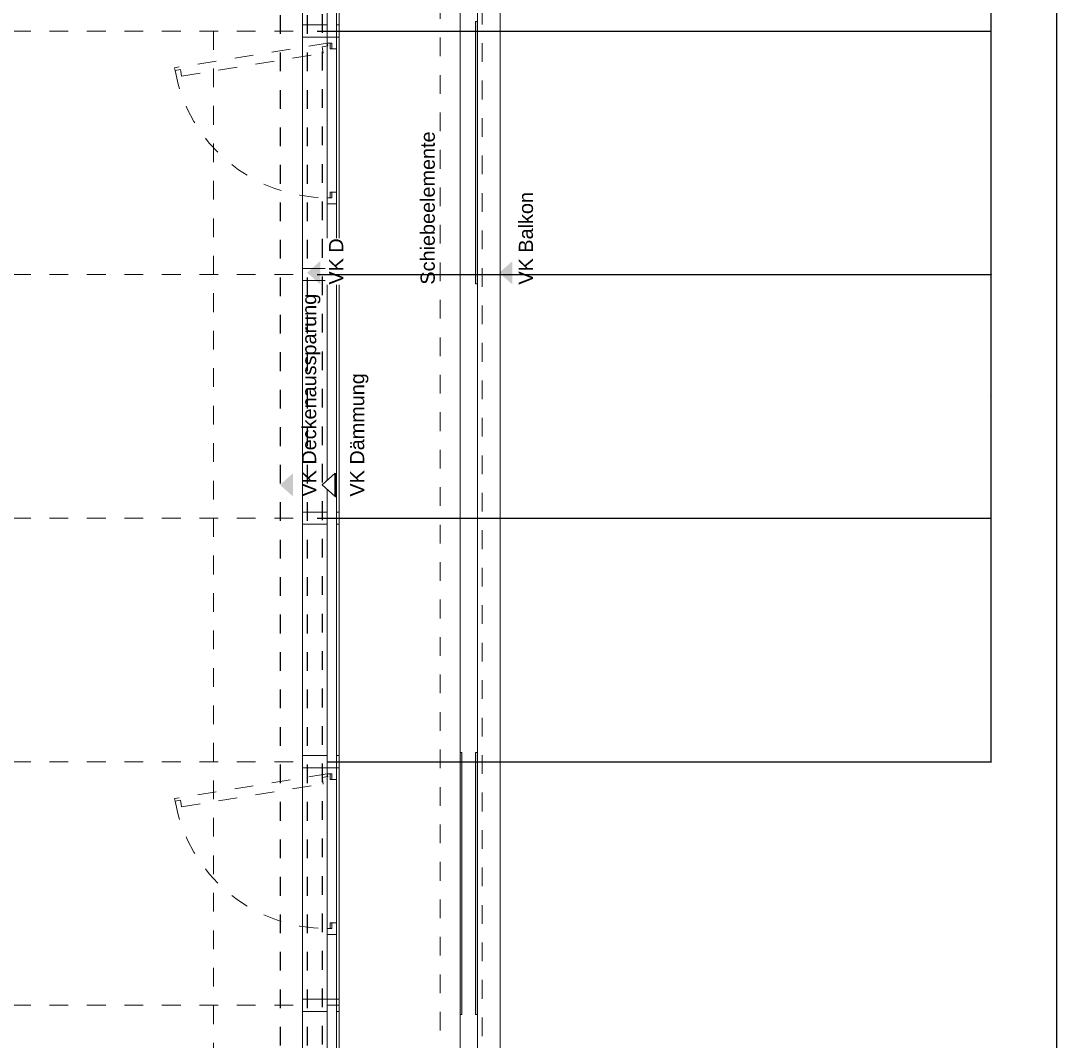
# Model space of a CAD drawing. Header units: metres. Extents: x -13 to 93, y -119 to 25.
# Tile 407 of 656: x 40.02 to 45.63, y -35.19 to -29.75. Entities that reach past the tile are written whole.
import ezdxf

# ---------------------------------------------------------------- set-up
doc = ezdxf.new("R2010")
doc.units = ezdxf.units.M
doc.header["$LTSCALE"] = 0.00508
doc.header["$PDMODE"] = 1
doc.header["$PDSIZE"] = -2
for name, pattern in [('STYLE_05', [0.19684, 0.069505, -0.127335]), ('STYLE_06', [1.0537, 0.590515, -0.19684, 0.069505, -0.19684]), ('STYLE_11', [0.393677, 0.196838, -0.196838]), ('STYLE_14', [0.250778, 0.07164, -0.179138])]:
    doc.linetypes.add(name, pattern=pattern)
doc.layers.get('0').update_dxf_attribs({"lineweight": 18})
for name, color, linetype, lineweight in [('3-3-0 AW Fassade', 7, 'Continuous', 18), ('3-3-8 Sonnenschutz', 7, 'Continuous', 18), ('3-5-1-2 DeckenSprung VED', 7, 'STYLE_11', 25), ('3-5-9 DeckenSonstig VED', 7, 'STYLE_11', 25), ('Ans-Kante', 7, 'Continuous', 18), ('Bemaßung', 7, 'Continuous', 18), ('Bemaßung-Höhenkoten', 7, 'Continuous', 18), ('Plan-Achse', 1, 'STYLE_06', 18), ('Plan-Achsen-Fassade', 1, 'STYLE_06', 18), ('Plan-Text', 7, 'Continuous', 13), ('Plan-Text-Hinweis', 7, 'Continuous', 13)]:
    doc.layers.add(name, color=color, linetype=linetype, lineweight=lineweight)
doc.layers.get('0').freeze()
doc.styles.add('Arial', font='ARIAL.TTF')
doc.dimstyles.new('MTZ_200', dxfattribs={"dimtxt": 0.075762, "dimasz": 0.000706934, "dimexe": 0.001, "dimexo": 0.003, "dimgap": 0.0001, "dimtad": 1, "dimdec": 4, "dimzin": 11, "dimtxsty": 'Arial', "dimblk": 'VW_SLASH', "dimcen": 0, "dimdle": 0.001, "dimazin": 0, "dimtfac": 1, "dimtdec": 4, "dimtix": 1, "dimtmove": 0, "dimatfit": 0, "dimldrblk": 'VW_FILLEDARROW', "dimfxl": 0, "dimfrac": 2, "dimtolj": 1, "dimtzin": 11, "dimarcsym": 0})

# ---------------------------------------------------------------- blocks, each defined once
blk = doc.blocks.new('S_Profil_Fassade_Büro')
at = {"layer": '3-3-0 AW Fassade', "color": 7}
blk.add_line((-0.132, 0), (-0.195, 0), dxfattribs=at)
for points in [[(-0.195, 0.0325), (-0.182, 0.0325), (-0.182, -0.0325), (-0.195, -0.0325)], [(-0.132, 0.0325), (0, 0.0325), (0, -0.0325), (-0.132, -0.0325)]]:
    blk.add_lwpolyline(points, close=True, dxfattribs=at)
blk = doc.blocks.new('S_Fenster_GR_Feld')
at = {"layer": '3-3-0 AW Fassade', "color": 7}
blk.add_lwpolyline([(-0.05, 1.2675), (0, 1.2675), (0, 0.9225), (-0.05, 0.9225)], close=True, dxfattribs=at)
at = {"color": 7}
blk.add_wipeout([(-0.05, 0.095), (-0.025, 0.095), (-0.015, 0.095), (-0.015, 0.065), (0, 0.065), (0, 0.89), (-0.015, 0.89), (-0.015, 0.86), (-0.025, 0.86), (-0.05, 0.86)], dxfattribs=at).dxf.layer = '3-3-0 AW Fassade'
at = {"layer": '3-3-0 AW Fassade', "color": 7}
blk.add_lwpolyline([(-0.05, 0.095), (-0.025, 0.095), (-0.015, 0.095), (-0.015, 0.065), (0, 0.065), (0, 0.89), (-0.015, 0.89), (-0.015, 0.86), (-0.025, 0.86), (-0.05, 0.86)], close=True, dxfattribs=at)
at = {"color": 7}
for points in [[(-0.025, 0.86), (-0.05, 0.86), (-0.05, 0.9225), (0, 0.9225), (0, 0.89), (-0.025, 0.89)], [(-0.025, 0.095), (-0.05, 0.095), (-0.05, 0.0325), (0, 0.0325), (0, 0.065), (-0.025, 0.065)]]:
    blk.add_wipeout(points, dxfattribs=at).dxf.layer = '3-3-0 AW Fassade'
at = {"layer": '3-3-0 AW Fassade', "color": 7}
for points in [[(-0.025, 0.86), (-0.05, 0.86), (-0.05, 0.9225), (0, 0.9225), (0, 0.89), (-0.025, 0.89)], [(-0.025, 0.095), (-0.05, 0.095), (-0.05, 0.0325), (0, 0.0325), (0, 0.065), (-0.025, 0.065)]]:
    blk.add_lwpolyline(points, close=True, dxfattribs=at)
at = {"layer": '3-3-0 AW Fassade', "color": 7, "linetype": 'STYLE_05'}
blk.add_lwpolyline([(0.0217, 0.1191), (0.0256, 0.0944), (0.0272, 0.0846), (-0.0024, 0.0798), (0, 0.065), (0.8145, 0.1961), (0.8121, 0.2109), (0.7825, 0.2061), (0.7809, 0.216), (0.777, 0.2407)], close=True, dxfattribs=at)
at = {"layer": '3-3-0 AW Fassade', "color": 7, "linetype": 'STYLE_05', "lineweight": 18}
blk.add_arc((0, 0.065), 0.825, 10.1831, 90, dxfattribs=at)
blk = doc.blocks.new('*U453')
at = {"layer": 'Ans-Kante', "color": 8, "linetype": 'Continuous'}
for p, q in [((54.7796, -47.4036), (54.7796, -21.7336)), ((54.8726, -21.7336), (54.8726, -47.4036))]:
    blk.add_line(p, q, dxfattribs=at)
blk = doc.blocks.new('*U473')
at = {"layer": 'Ans-Kante', "color": 7, "linetype": 'Continuous'}
blk.add_line((54.9936, -21.6536), (54.9936, -47.4836), dxfattribs=at)
blk = doc.blocks.new('S_VK')
at = {"color": 7, "linetype": 'Continuous', "lineweight": 35}
blk.add_wipeout([(-0.0625, 0.07), (0, 0), (0.0625, 0.07)], dxfattribs=at).dxf.layer = 'Bemaßung-Höhenkoten'
at = {"layer": 'Bemaßung-Höhenkoten', "color": 7, "linetype": 'Continuous', "lineweight": 35}
blk.add_lwpolyline([(-0.0625, 0.07), (0, 0), (0.0625, 0.07)], close=True, dxfattribs=at)
blk = doc.blocks.new('S_VK Rohbau')
at = {"layer": 'Bemaßung-Höhenkoten', "color": 7, "linetype": 'Continuous', "lineweight": 35}
blk.add_solid([(-0.0625, 0.07), (0, 0), (0.0625, 0.07)], dxfattribs=at)
blk = doc.blocks.new('VW_SLASH')
at = {"color": 0, "linetype": 'ByBlock', "lineweight": -2}
blk.add_line((0, 0), (-1, 0), dxfattribs=at)
at = {"color": 0, "linetype": 'ByBlock', "lineweight": 20}
blk.add_line((0, 0), (0, 0), dxfattribs=at)
blk = doc.blocks.new('*D630')
at = {"layer": 'Bemaßung', "color": 0, "lineweight": -2}
for p, q in [((40.843, -28.915), (45.551, -28.915)), ((45.55, -54.0843), (45.55, -28.9157)), ((40.843, -54.085), (45.551, -54.085))]:
    blk.add_line(p, q, dxfattribs=at)
at = {"layer": 'Defpoints', "color": 0, "lineweight": 0}
for p in [(40.84, -28.915), (45.55, -28.915), (40.84, -54.085)]:
    blk.add_point(p, dxfattribs=at)
at = {"layer": 'Bemaßung', "color": 0, "lineweight": -2, "xscale": 0.00070693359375, "yscale": 0.00070693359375, "zscale": 0.00070693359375}
for p, rotation in [((45.55, -28.915), 90), ((45.55, -54.085), 270)]:
    blk.add_blockref('VW_SLASH', p, dxfattribs=dict(at, rotation=rotation))
at = {"layer": 'Bemaßung', "color": 0, "insert": (45.5436, -41.5), "char_height": 0.002273, "attachment_point": 5, "rotation": 90, "style": 'Arial'}
blk.add_mtext('\\A1;1258,5m', dxfattribs=at)
blk = doc.blocks.new('VW_FILLEDARROW')
at = {"color": 0, "lineweight": -2}
blk.add_solid([(0, 0), (0, 0), (0, 0)], dxfattribs=at)
blk = doc.blocks.new('*D639')
at = {"layer": 'Bemaßung', "color": 0, "lineweight": -2}
for p, q in [((41.658, -28.915), (45.901, -28.915)), ((45.9, -54.0843), (45.9, -28.9157)), ((41.658, -54.085), (45.901, -54.085))]:
    blk.add_line(p, q, dxfattribs=at)
at = {"layer": 'Defpoints', "color": 0, "lineweight": 0}
for p in [(41.655, -28.915), (45.9, -28.915), (41.655, -54.085)]:
    blk.add_point(p, dxfattribs=at)
at = {"layer": 'Bemaßung', "color": 0, "lineweight": -2, "xscale": 0.00070693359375, "yscale": 0.00070693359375, "zscale": 0.00070693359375}
for p, rotation in [((45.9, -28.915), 90), ((45.9, -54.085), 270)]:
    blk.add_blockref('VW_SLASH', p, dxfattribs=dict(at, rotation=rotation))
at = {"layer": 'Bemaßung', "color": 0, "insert": (45.8936, -41.5), "char_height": 0.002273, "attachment_point": 5, "rotation": 90, "style": 'Arial'}
blk.add_mtext('\\A1;1258,5m', dxfattribs=at)
blk = doc.blocks.new('*D684')
at = {"layer": 'Bemaßung', "color": 0, "lineweight": -2}
for p, q in [((43.303, 0.325), (46.601, 0.325)), ((46.6, 0.3243), (46.6, -112.0743)), ((42.993, -112.075), (46.601, -112.075))]:
    blk.add_line(p, q, dxfattribs=at)
at = {"layer": 'Defpoints', "color": 0, "lineweight": 0}
for p in [(43.3, 0.325), (42.99, -112.075), (46.6, -112.075)]:
    blk.add_point(p, dxfattribs=at)
at = {"layer": 'Bemaßung', "color": 0, "lineweight": -2, "xscale": 0.00070693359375, "yscale": 0.00070693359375, "zscale": 0.00070693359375}
for p, rotation in [((46.6, 0.325), 90), ((46.6, -112.075), 270)]:
    blk.add_blockref('VW_SLASH', p, dxfattribs=dict(at, rotation=rotation))
at = {"layer": 'Bemaßung', "color": 0, "insert": (46.5888, -55.875), "char_height": 0.00227, "attachment_point": 5, "rotation": 90, "style": 'Arial'}
blk.add_mtext('\\A1;5620m', dxfattribs=at)
blk = doc.blocks.new('*D697')
at = {"layer": 'Bemaßung', "color": 0, "lineweight": -2}
for p, q in [((42.003, -28.915), (45.201, -28.915)), ((45.2, -29.7993), (45.2, -28.9157)), ((41.603, -29.8), (45.201, -29.8))]:
    blk.add_line(p, q, dxfattribs=at)
at = {"layer": 'Defpoints', "color": 0, "lineweight": 0}
for p in [(42, -28.915), (45.2, -28.915), (41.6, -29.8)]:
    blk.add_point(p, dxfattribs=at)
at = {"layer": 'Bemaßung', "color": 0, "lineweight": -2, "xscale": 0.00070693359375, "yscale": 0.00070693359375, "zscale": 0.00070693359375}
for p, rotation in [((45.2, -28.915), 90), ((45.2, -29.8), 270)]:
    blk.add_blockref('VW_SLASH', p, dxfattribs=dict(at, rotation=rotation))
at = {"layer": 'Bemaßung', "color": 0, "insert": (45.1936, -29.3575), "char_height": 0.00227, "attachment_point": 5, "rotation": 90, "style": 'Arial'}
blk.add_mtext('\\A1;44,25m', dxfattribs=at)
blk = doc.blocks.new('*D698')
at = {"layer": 'Bemaßung', "color": 0, "lineweight": -2}
for p, q in [((41.603, -29.8), (45.201, -29.8)), ((45.2, -31.0993), (45.2, -29.8007)), ((41.603, -31.1), (45.201, -31.1))]:
    blk.add_line(p, q, dxfattribs=at)
at = {"layer": 'Defpoints', "color": 0, "lineweight": 0}
for p in [(41.6, -29.8), (45.2, -29.8), (41.6, -31.1)]:
    blk.add_point(p, dxfattribs=at)
at = {"layer": 'Bemaßung', "color": 0, "lineweight": -2, "xscale": 0.00070693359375, "yscale": 0.00070693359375, "zscale": 0.00070693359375}
for p, rotation in [((45.2, -29.8), 90), ((45.2, -31.1), 270)]:
    blk.add_blockref('VW_SLASH', p, dxfattribs=dict(at, rotation=rotation))
at = {"layer": 'Bemaßung', "color": 0, "insert": (45.1938, -30.45), "char_height": 0.00227, "attachment_point": 5, "rotation": 90, "style": 'Arial'}
blk.add_mtext('\\A1;65m', dxfattribs=at)
blk = doc.blocks.new('*D699')
at = {"layer": 'Bemaßung', "color": 0, "lineweight": -2}
for p, q in [((41.603, -31.1), (45.201, -31.1)), ((45.2, -32.3993), (45.2, -31.1007)), ((41.603, -32.4), (45.201, -32.4))]:
    blk.add_line(p, q, dxfattribs=at)
at = {"layer": 'Defpoints', "color": 0, "lineweight": 0}
for p in [(41.6, -31.1), (45.2, -31.1), (41.6, -32.4)]:
    blk.add_point(p, dxfattribs=at)
at = {"layer": 'Bemaßung', "color": 0, "lineweight": -2, "xscale": 0.00070693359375, "yscale": 0.00070693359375, "zscale": 0.00070693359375}
for p, rotation in [((45.2, -31.1), 90), ((45.2, -32.4), 270)]:
    blk.add_blockref('VW_SLASH', p, dxfattribs=dict(at, rotation=rotation))
at = {"layer": 'Bemaßung', "color": 0, "insert": (45.1938, -31.75), "char_height": 0.00227, "attachment_point": 5, "rotation": 90, "style": 'Arial'}
blk.add_mtext('\\A1;65m', dxfattribs=at)
blk = doc.blocks.new('*D700')
at = {"layer": 'Bemaßung', "color": 0, "lineweight": -2}
for p, q in [((41.658, -32.4), (45.201, -32.4)), ((45.2, -33.6993), (45.2, -32.4007)), ((41.658, -33.7), (45.201, -33.7))]:
    blk.add_line(p, q, dxfattribs=at)
at = {"layer": 'Defpoints', "color": 0, "lineweight": 0}
for p in [(41.655, -32.4), (45.2, -32.4), (41.655, -33.7)]:
    blk.add_point(p, dxfattribs=at)
at = {"layer": 'Bemaßung', "color": 0, "lineweight": -2, "xscale": 0.00070693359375, "yscale": 0.00070693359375, "zscale": 0.00070693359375}
for p, rotation in [((45.2, -32.4), 90), ((45.2, -33.7), 270)]:
    blk.add_blockref('VW_SLASH', p, dxfattribs=dict(at, rotation=rotation))
at = {"layer": 'Bemaßung', "color": 0, "insert": (45.1938, -33.05), "char_height": 0.00227, "attachment_point": 5, "rotation": 90, "style": 'Arial'}
blk.add_mtext('\\A1;65m', dxfattribs=at)
blk = doc.blocks.new('*D701')
at = {"layer": 'Bemaßung', "color": 0, "lineweight": -2}
for p, q in [((40.843, -28.915), (45.551, -28.915)), ((45.55, -54.0843), (45.55, -28.9157)), ((40.843, -54.085), (45.551, -54.085))]:
    blk.add_line(p, q, dxfattribs=at)
at = {"layer": 'Defpoints', "color": 0, "lineweight": 0}
for p in [(40.84, -28.915), (45.55, -28.915), (40.84, -54.085)]:
    blk.add_point(p, dxfattribs=at)
at = {"layer": 'Bemaßung', "color": 0, "lineweight": -2, "xscale": 0.00070693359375, "yscale": 0.00070693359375, "zscale": 0.00070693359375}
for p, rotation in [((45.55, -28.915), 90), ((45.55, -54.085), 270)]:
    blk.add_blockref('VW_SLASH', p, dxfattribs=dict(at, rotation=rotation))
at = {"layer": 'Bemaßung', "color": 0, "insert": (45.5436, -41.5), "char_height": 0.002273, "attachment_point": 5, "rotation": 90, "style": 'Arial'}
blk.add_mtext('\\A1;1258,5m', dxfattribs=at)
blk = doc.blocks.new('*D707')
at = {"layer": 'Bemaßung', "color": 0, "lineweight": -2}
for p, q in [((41.658, -28.915), (45.901, -28.915)), ((45.9, -54.0843), (45.9, -28.9157)), ((41.658, -54.085), (45.901, -54.085))]:
    blk.add_line(p, q, dxfattribs=at)
at = {"layer": 'Defpoints', "color": 0, "lineweight": 0}
for p in [(41.655, -28.915), (45.9, -28.915), (41.655, -54.085)]:
    blk.add_point(p, dxfattribs=at)
at = {"layer": 'Bemaßung', "color": 0, "lineweight": -2, "xscale": 0.00070693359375, "yscale": 0.00070693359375, "zscale": 0.00070693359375}
for p, rotation in [((45.9, -28.915), 90), ((45.9, -54.085), 270)]:
    blk.add_blockref('VW_SLASH', p, dxfattribs=dict(at, rotation=rotation))
at = {"layer": 'Bemaßung', "color": 0, "insert": (45.8936, -41.5), "char_height": 0.002273, "attachment_point": 5, "rotation": 90, "style": 'Arial'}
blk.add_mtext('\\A1;1258,5m', dxfattribs=at)
blk = doc.blocks.new('*D731')
at = {"layer": 'Bemaßung', "color": 0, "lineweight": -2}
for p, q in [((41.603, -29.8), (45.201, -29.8)), ((45.2, -31.0993), (45.2, -29.8007)), ((41.603, -31.1), (45.201, -31.1))]:
    blk.add_line(p, q, dxfattribs=at)
at = {"layer": 'Defpoints', "color": 0, "lineweight": 0}
for p in [(41.6, -29.8), (45.2, -29.8), (41.6, -31.1)]:
    blk.add_point(p, dxfattribs=at)
at = {"layer": 'Bemaßung', "color": 0, "lineweight": -2, "xscale": 0.00070693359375, "yscale": 0.00070693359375, "zscale": 0.00070693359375}
for p, rotation in [((45.2, -29.8), 90), ((45.2, -31.1), 270)]:
    blk.add_blockref('VW_SLASH', p, dxfattribs=dict(at, rotation=rotation))
at = {"layer": 'Bemaßung', "color": 0, "insert": (45.1938, -30.45), "char_height": 0.00227, "attachment_point": 5, "rotation": 90, "style": 'Arial'}
blk.add_mtext('\\A1;65m', dxfattribs=at)
blk = doc.blocks.new('*D732')
at = {"layer": 'Bemaßung', "color": 0, "lineweight": -2}
for p, q in [((41.603, -31.1), (45.201, -31.1)), ((45.2, -32.3993), (45.2, -31.1007)), ((41.603, -32.4), (45.201, -32.4))]:
    blk.add_line(p, q, dxfattribs=at)
at = {"layer": 'Defpoints', "color": 0, "lineweight": 0}
for p in [(41.6, -31.1), (45.2, -31.1), (41.6, -32.4)]:
    blk.add_point(p, dxfattribs=at)
at = {"layer": 'Bemaßung', "color": 0, "lineweight": -2, "xscale": 0.00070693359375, "yscale": 0.00070693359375, "zscale": 0.00070693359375}
for p, rotation in [((45.2, -31.1), 90), ((45.2, -32.4), 270)]:
    blk.add_blockref('VW_SLASH', p, dxfattribs=dict(at, rotation=rotation))
at = {"layer": 'Bemaßung', "color": 0, "insert": (45.1938, -31.75), "char_height": 0.00227, "attachment_point": 5, "rotation": 90, "style": 'Arial'}
blk.add_mtext('\\A1;65m', dxfattribs=at)
blk = doc.blocks.new('*D733')
at = {"layer": 'Bemaßung', "color": 0, "lineweight": -2}
for p, q in [((41.658, -32.4), (45.201, -32.4)), ((45.2, -33.6993), (45.2, -32.4007)), ((41.658, -33.7), (45.201, -33.7))]:
    blk.add_line(p, q, dxfattribs=at)
at = {"layer": 'Defpoints', "color": 0, "lineweight": 0}
for p in [(41.655, -32.4), (45.2, -32.4), (41.655, -33.7)]:
    blk.add_point(p, dxfattribs=at)
at = {"layer": 'Bemaßung', "color": 0, "lineweight": -2, "xscale": 0.00070693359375, "yscale": 0.00070693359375, "zscale": 0.00070693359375}
for p, rotation in [((45.2, -32.4), 90), ((45.2, -33.7), 270)]:
    blk.add_blockref('VW_SLASH', p, dxfattribs=dict(at, rotation=rotation))
at = {"layer": 'Bemaßung', "color": 0, "insert": (45.1938, -33.05), "char_height": 0.00227, "attachment_point": 5, "rotation": 90, "style": 'Arial'}
blk.add_mtext('\\A1;65m', dxfattribs=at)
blk = doc.blocks.new('*D1240')
at = {"layer": 'Bemaßung', "color": 0, "lineweight": -2}
for p, q in [((42.193, -28.585), (46.251, -28.585)), ((46.25, -54.4143), (46.25, -28.5857)), ((42.193, -54.415), (46.251, -54.415))]:
    blk.add_line(p, q, dxfattribs=at)
at = {"layer": 'Defpoints', "color": 0, "lineweight": 0}
for p in [(42.19, -28.585), (46.25, -28.585), (42.19, -54.415)]:
    blk.add_point(p, dxfattribs=at)
at = {"layer": 'Bemaßung', "color": 0, "lineweight": -2, "xscale": 0.00070693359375, "yscale": 0.00070693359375, "zscale": 0.00070693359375}
for p, rotation in [((46.25, -28.585), 90), ((46.25, -54.415), 270)]:
    blk.add_blockref('VW_SLASH', p, dxfattribs=dict(at, rotation=rotation))
at = {"layer": 'Bemaßung', "color": 0, "insert": (46.2436, -41.5), "char_height": 0.002273, "attachment_point": 5, "rotation": 90, "style": 'Arial'}
blk.add_mtext('\\A1;1291,5m', dxfattribs=at)
blk = doc.blocks.new('*D1248')
at = {"layer": 'Bemaßung', "color": 0, "lineweight": -2}
for p, q in [((42.193, -28.585), (46.251, -28.585)), ((46.25, -54.4143), (46.25, -28.5857)), ((42.193, -54.415), (46.251, -54.415))]:
    blk.add_line(p, q, dxfattribs=at)
at = {"layer": 'Defpoints', "color": 0, "lineweight": 0}
for p in [(42.19, -28.585), (46.25, -28.585), (42.19, -54.415)]:
    blk.add_point(p, dxfattribs=at)
at = {"layer": 'Bemaßung', "color": 0, "lineweight": -2, "xscale": 0.00070693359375, "yscale": 0.00070693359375, "zscale": 0.00070693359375}
for p, rotation in [((46.25, -28.585), 90), ((46.25, -54.415), 270)]:
    blk.add_blockref('VW_SLASH', p, dxfattribs=dict(at, rotation=rotation))
at = {"layer": 'Bemaßung', "color": 0, "insert": (46.2436, -41.5), "char_height": 0.002273, "attachment_point": 5, "rotation": 90, "style": 'Arial'}
blk.add_mtext('\\A1;1291,5m', dxfattribs=at)

msp = doc.modelspace()

# ---------------------------------------------------------------- hatches: boundary and pattern name
at = {"layer": '3-3-8 Sonnenschutz', "linetype": 'Continuous', "lineweight": 0}
for color, points in [(21, [(42.449, -29.75), (42.459, -29.75), (42.459, -31.15), (42.449, -31.15)]), (41, [(42.376, -33.65), (42.376, -35.05), (42.366, -35.05), (42.366, -33.65)]), (21, [(42.459, -33.65), (42.459, -35.05), (42.449, -35.05), (42.449, -33.65)])]:
    msp.add_hatch(color=color, dxfattribs=at).paths.add_polyline_path(points)

# ---------------------------------------------------------------- linework, layer by layer
at = {"layer": '3-3-0 AW Fassade'}
msp.add_lwpolyline([(41.657, -28.915), (41.707, -28.915), (41.707, -54.085), (41.657, -54.085)], close=True, dxfattribs=at)
at = {"layer": '3-3-8 Sonnenschutz', "color": 7, "linetype": 'Continuous', "lineweight": 18}
for points in [[(42.449, -29.75), (42.459, -29.75), (42.459, -31.15), (42.449, -31.15)], [(42.376, -33.65), (42.376, -35.05), (42.366, -35.05), (42.366, -33.65)], [(42.459, -33.65), (42.459, -35.05), (42.449, -35.05), (42.449, -33.65)]]:
    msp.add_lwpolyline(points, close=True, dxfattribs=at)
at = {"layer": 'Ans-Kante', "color": 8, "linetype": 'Continuous'}
for p, q in [((41.525, -54.05), (41.525, -29.01)), ((41.72, -29.01), (41.72, -54.05))]:
    msp.add_line(p, q, dxfattribs=at)
at = {"layer": 'Ans-Kante', "color": 8}
for p, q in [((42.366, -33.7), (41.72, -33.7)), ((42.449, -33.7), (42.376, -33.7)), ((42.58, -33.7), (42.459, -33.7))]:
    msp.add_line(p, q, dxfattribs=at)
at = {"layer": 'Ans-Kante', "linetype": 'STYLE_14'}
msp.add_lwpolyline([(42.259, -28.665), (42.484, -28.665), (42.484, -54.335), (42.259, -54.335)], close=True, dxfattribs=at)
at = {"layer": 'Plan-Achsen-Fassade', "color": 9}
for p, q in [((27.575, -29.8), (41.525, -29.8)), ((27.575, -31.1), (41.525, -31.1)), ((27.575, -32.4), (41.525, -32.4)), ((27.575, -33.7), (41.525, -33.7)), ((27.575, -35), (41.525, -35))]:
    msp.add_line(p, q, dxfattribs=at)

# ---------------------------------------------------------------- block references
at = {"layer": '3-3-0 AW Fassade', "color": 7, "xscale": -1}
for p in [(41.525, -29.8), (41.525, -31.1), (41.525, -32.4), (41.525, -33.7), (41.525, -35)]:
    msp.add_blockref('S_Profil_Fassade_Büro', p, dxfattribs=at)
at = {"layer": 'Ans-Kante', "color": 7}
msp.add_blockref('*U473', (-12.41363701, -6.93135892), dxfattribs=at)
at = {"layer": 'Ans-Kante', "color": 8}
msp.add_blockref('*U453', (-12.41363701, -6.93135892), dxfattribs=at)
at = {"layer": 'Plan-Text-Hinweis', "color": 7, "rotation": -90}
for p in [(42.575, -31.0908164), (41.405, -32.22253261)]:
    msp.add_blockref('S_VK Rohbau', p, dxfattribs=at)

# ---------------------------------------------------------------- texts
at = {"layer": 'Plan-Text', "color": 7, "insert": (42.15510053, -31.15364286), "char_height": 0.0757622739, "attachment_point": 1, "rotation": 90, "line_spacing_factor": 0.967741, "style": 'Arial'}
msp.add_mtext('Schiebeelemente', dxfattribs=at)
at = {"layer": 'Plan-Text-Hinweis', "color": 7, "attachment_point": 1, "rotation": 90, "line_spacing_factor": 0.967741, "style": 'Arial'}
for s, insert, char_height in [('VK Balkon', (42.67914684, -31.15364286), 0.075762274), ('VK Deckenaussparung', (41.52229654, -32.28503247), 0.0757622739), ('VK Dämmung', (41.77849245, -32.28503247), 0.075762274)]:
    msp.add_mtext(s, dxfattribs=dict(at, insert=insert, char_height=char_height))

# ---------------------------------------------------------------- dimensions: what is measured, and where the dimension line sits
at = {"layer": 'Bemaßung'}
for base, p1, p2, override, picture, middle in [((46.6, -112.075), (43.3, 0.325), (42.99, -112.075), {"dimtxt": 0.002273, "dimgap": 0.01, "dimdec": 3, "dimlfac": 50, "dimpost": '<>m', "dimtxsty": 'Arial', "dimtmove": 2}, '*D684', (46.58883953, -55.875)), ((46.25, -28.585), (42.1899991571, -54.415), (42.1899991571, -28.585), {"dimtxt": 0.002273, "dimgap": 0.005, "dimdec": 8, "dimlfac": 50, "dimpost": '<>m', "dimtxsty": 'Arial', "dimtmove": 2}, '*D1240', (46.2436341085, -41.5)), ((46.25, -28.585), (42.1899991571, -54.415), (42.1899991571, -28.585), {"dimtxt": 0.002273, "dimgap": 0.005, "dimdec": 8, "dimlfac": 50, "dimpost": '<>m', "dimtxsty": 'Arial', "dimtmove": 2}, '*D1248', (46.2436341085, -41.5)), ((45.2, -28.915), (41.6, -29.8), (42, -28.915), {"dimtxt": 0.002273, "dimgap": 0.005, "dimdec": 8, "dimlfac": 50, "dimpost": '<>m', "dimtxsty": 'Arial', "dimtmove": 2}, '*D697', (45.1936341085, -29.3575)), ((45.2, -32.4), (41.655, -33.7), (41.655, -32.4), {"dimtxt": 0.002273, "dimgap": 0.005, "dimdec": 8, "dimlfac": 50, "dimpost": '<>m', "dimtxsty": 'Arial', "dimtmove": 2}, '*D700', (45.1938395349, -33.05)), ((45.2, -32.4), (41.655, -33.7), (41.655, -32.4), {"dimtxt": 0.002273, "dimgap": 0.005, "dimdec": 8, "dimlfac": 50, "dimpost": '<>m', "dimtxsty": 'Arial', "dimtmove": 2}, '*D733', (45.1938395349, -33.05))]:
    dim = msp.add_linear_dim(base=base, p1=p1, p2=p2, angle=90, dimstyle='MTZ_200', override=override, dxfattribs=at)
    dim.commit()
    dim.dimension.update_dxf_attribs({"geometry": picture, "text_midpoint": middle})

# ---------------------------------------------------------------- next in the draw order: block references
at = {"layer": '3-3-0 AW Fassade', "color": 7, "rotation": 180}
for p in [(41.657, -29.8), (41.657, -33.7)]:
    msp.add_blockref('S_Fenster_GR_Feld', p, dxfattribs=at)

# ---------------------------------------------------------------- next in the draw order: linework, layer by layer
at = {"layer": '3-5-1-2 DeckenSprung VED', "color": 7, "linetype": 'STYLE_11'}
msp.add_line((41.405, -28.915), (41.405, -54.085), dxfattribs=at)
at = {"layer": '3-5-9 DeckenSonstig VED', "color": 7, "linetype": 'STYLE_05'}
for p, q in [((41.55, -28.915), (41.55, -54.08500009)), ((41.63, -28.91), (41.63, -54.085))]:
    msp.add_line(p, q, dxfattribs=at)
at = {"layer": 'Plan-Achse'}
msp.add_line((41.05, -118.5), (41.05, 6.75), dxfattribs=at)

# ---------------------------------------------------------------- next in the draw order: block references
at = {"layer": 'Bemaßung-Höhenkoten', "color": 5, "rotation": -90}
msp.add_blockref('S_VK', (41.63, -32.22253261), dxfattribs=at)

# ---------------------------------------------------------------- next in the draw order: wipeouts: each hides what was drawn before it
at = {"color": 7, "linetype": 'Continuous'}
msp.add_wipeout([(41.76778162, -31.15364286), (41.76778162, -30.90705119), (41.64607328, -30.90705119), (41.64607328, -31.15364286)], dxfattribs=at).dxf.layer = 'Plan-Text-Hinweis'

# ---------------------------------------------------------------- next in the draw order: block references
at = {"layer": 'Plan-Text-Hinweis', "color": 7, "rotation": -90}
msp.add_blockref('S_VK Rohbau', (41.55, -31.09002177), dxfattribs=at)

# ---------------------------------------------------------------- next in the draw order: texts
at = {"layer": 'Plan-Text-Hinweis', "color": 7, "insert": (41.66661934, -31.15364286), "char_height": 0.075762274, "attachment_point": 1, "rotation": 90, "line_spacing_factor": 0.967741, "style": 'Arial'}
msp.add_mtext('VK D', dxfattribs=at)

# ---------------------------------------------------------------- next in the draw order: dimensions: what is measured, and where the dimension line sits
at = {"layer": 'Bemaßung'}
for base, p1, p2, picture, middle in [((45.55, -28.915), (40.84, -54.085), (40.84, -28.915), '*D630', (45.5436341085, -41.5)), ((45.55, -28.915), (40.84, -54.085), (40.84, -28.915), '*D701', (45.5436341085, -41.5)), ((45.9, -28.915), (41.655, -54.085), (41.655, -28.915), '*D639', (45.8936341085, -41.5)), ((45.9, -28.915), (41.655, -54.085), (41.655, -28.915), '*D707', (45.8936341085, -41.5)), ((45.2, -29.8), (41.6, -31.1), (41.6, -29.8), '*D698', (45.1938395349, -30.45)), ((45.2, -29.8), (41.6, -31.1), (41.6, -29.8), '*D731', (45.1938395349, -30.45)), ((45.2, -31.1), (41.6, -32.4), (41.6, -31.1), '*D699', (45.1938395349, -31.75)), ((45.2, -31.1), (41.6, -32.4), (41.6, -31.1), '*D732', (45.1938395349, -31.75))]:
    dim = msp.add_linear_dim(base=base, p1=p1, p2=p2, angle=90, dimstyle='MTZ_200', override={"dimtxt": 0.002273, "dimgap": 0.005, "dimdec": 8, "dimlfac": 50, "dimpost": '<>m', "dimtxsty": 'Arial', "dimtmove": 2}, dxfattribs=at)
    dim.commit()
    dim.dimension.update_dxf_attribs({"geometry": picture, "text_midpoint": middle})

doc.saveas('drawing.dxf')
